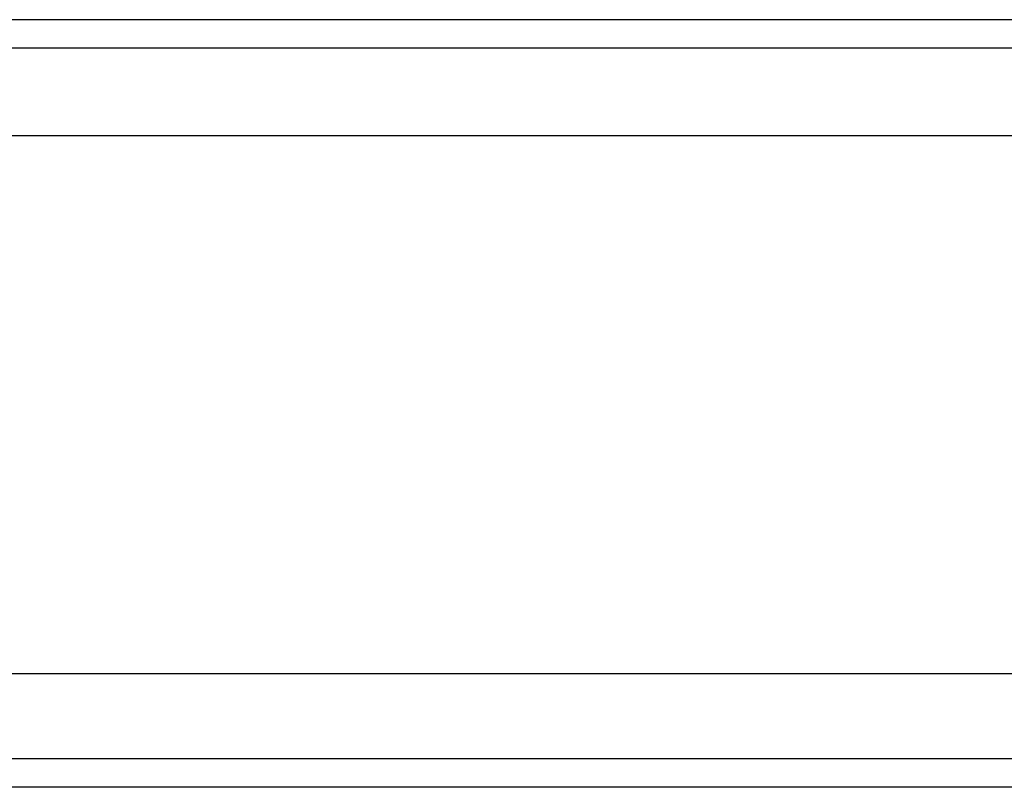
# Model space of a CAD drawing. Header units: millimetres. Extents: x 1805 to 4914, y -1594 to 860.
# Tile 446 of 656: x 3985 to 4003, y -909 to -896. Entities that reach past the tile are written whole.
import ezdxf
from ezdxf.lldxf.tags import DXFTag

# ---------------------------------------------------------------- set-up
doc = ezdxf.new("R2010")
doc.units = ezdxf.units.MM
doc.layers.get('0').update_dxf_attribs({"linetype": 'CONTINUOUS'})
tags = doc.linetypes.add('DASHED', pattern=[25.72, 12.86, -12.86]).pattern_tags.tags
tags[6:7] = [DXFTag(74, 4), DXFTag(75, 0), DXFTag(340, '0'), DXFTag(46, 0.0), DXFTag(50, 0.0), DXFTag(44, 0.0), DXFTag(45, 0.0)]
tags[4:5] = [DXFTag(74, 4), DXFTag(75, 0), DXFTag(340, '0'), DXFTag(46, 0.0), DXFTag(50, 0.0), DXFTag(44, 0.0), DXFTag(45, 0.0)]

msp = doc.modelspace()

# ---------------------------------------------------------------- linework, layer by layer
at = {"linetype": 'Continuous'}
for p, q in [((4598.141, -895.6), (3958.141, -895.6)), ((4598.141, -907.149), (3958.141, -907.149)), ((4598.141, -909.149), (3958.141, -909.149))]:
    msp.add_line(p, q, dxfattribs=at)
at = {"linetype": 'DASHED'}
for p, q in [((4598.141, -897.649), (3958.141, -897.649)), ((4598.141, -908.649), (3958.141, -908.649))]:
    msp.add_line(p, q, dxfattribs=at)
at = {"linetype": 'Continuous'}
msp.add_open_spline([(4598.141, -896.1), (3958.141, -896.1)], degree=1, dxfattribs=at)

doc.saveas('drawing.dxf')
